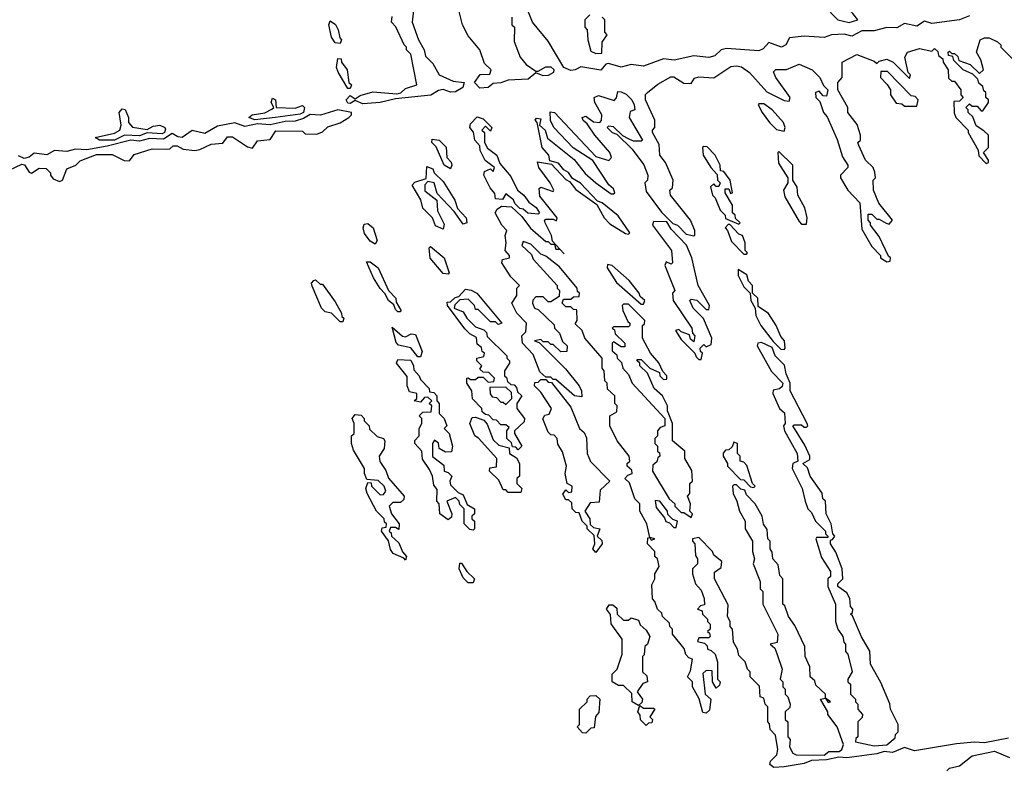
# Model space of a CAD drawing. Extents: x 2769579 to 2883812, y 684207 to 828660.
# Tile 324 of 505: x 2835877 to 2839804, y 754116 to 757105. Entities that reach past the tile are written whole.
import ezdxf

# ---------------------------------------------------------------- set-up
doc = ezdxf.new("R2010")
doc.units = 0

msp = doc.modelspace()

# ---------------------------------------------------------------- linework, layer by layer
at = {"layer": '0CON02XD'}
for points in [[(2839185, 757094), (2839220, 757105), (2839199.3, 757129.3), (2839155, 757170), (2839128.3, 757208.3), (2839115, 757210), (2839105, 757220), (2839081.7, 757221.7), (2839080, 757235), (2839058.3, 757258.3), (2839041.7, 757258.3), (2839040, 757245), (2839050, 757215), (2839095, 757170), (2839111.7, 757131.7), (2839140, 757105), (2839185, 757094)], [(2839665, 757120.6), (2839625, 757104.4), (2839515, 757090), (2839485, 757098.8), (2839455, 757079.4), (2839405, 757089.2), (2839375, 757073.1), (2839335, 757074.3), (2839285, 757060.4), (2839235, 757060.8), (2839195, 757039.5), (2839165, 757047.5), (2839115, 757044.2), (2839085, 757034.4), (2839005, 757038.8), (2838946.7, 757033.3), (2838932, 757005), (2838915, 756995.7), (2838865, 757014), (2838841.5, 756988.5), (2838825, 756981.4), (2838695, 756990.8), (2838675, 756984.2), (2838648.9, 756961.1), (2838625.5, 756954.5), (2838565, 756961.4), (2838486.8, 756943.2), (2838445, 756949.2), (2838365, 756920), (2838315, 756926.7), (2838276.1, 756916.1), (2838225, 756930), (2838215, 756927.5), (2838195, 756903.8), (2838115, 756917.5), (2838092.5, 756905), (2838075, 756902.9), (2838046.7, 756915), (2837985, 757020), (2837922.5, 757095), (2837870, 757225)], [(2837450, 757165), (2837442.5, 757095), (2837467.5, 757025), (2837490, 756985), (2837495, 756960), (2837525, 756930), (2837550, 756885), (2837605, 756860), (2837650, 756855), (2837644, 756835), (2837615, 756817.1), (2837595, 756815.8), (2837565, 756826.2), (2837547, 756823), (2837516.3, 756803.7), (2837375, 756790), (2837315, 756774.6), (2837245, 756770)], [(2837712.1, 756832.1), (2837690, 756855), (2837713.3, 756886.7), (2837751.7, 756888.3), (2837757.5, 756905), (2837730, 756930), (2837712.5, 756985), (2837665, 757040), (2837642.5, 757085), (2837620, 757175)], [(2838150, 757125), (2838130, 757105), (2838130, 757075), (2838140, 757065), (2838142.5, 757025), (2838155, 756980), (2838175, 756970), (2838198.3, 756971.7), (2838200, 757015), (2838220, 757045), (2838210, 757055), (2838210, 757105), (2838200, 757115)], [(2837155, 757010), (2837135, 757012.5), (2837120, 757035), (2837110, 757085), (2837115, 757100), (2837136.4, 757086.4), (2837147.5, 757065), (2837153, 757033), (2837160, 757025), (2837155, 757010)], [(2837245, 756770), (2837215, 756783.3), (2837195, 756770.8), (2837185, 756772), (2837178.8, 756785), (2837195, 756802.5), (2837215, 756790), (2837235, 756802.5), (2837285, 756816.7), (2837380.7, 756809.3), (2837396.2, 756813.8), (2837415, 756830), (2837460, 756845), (2837437, 756967), (2837420, 756985), (2837420, 756995), (2837410, 757005), (2837377, 757077), (2837360, 757095), (2837361.7, 757118.3)], [(2837840, 757115), (2837840, 757085), (2837850, 757075), (2837848.3, 757018.3), (2837872.5, 756955), (2837897, 756927), (2837935, 756900), (2837945, 756900), (2837975, 756917.5), (2837995, 756917.5), (2838006.7, 756906.7), (2838006, 756895), (2837985, 756882.5), (2837965, 756881.2), (2837935, 756892.5), (2837905, 756868), (2837825, 756864.2), (2837795, 756853.3), (2837765, 756850.8), (2837745, 756834.4), (2837712.1, 756832.1)], [(2839721.7, 756661.7), (2839691.7, 756681.7), (2839678.3, 756718.3), (2839660, 756735), (2839660, 756745), (2839650, 756755), (2839665, 756770), (2839675, 756760), (2839695, 756760), (2839711.7, 756741.7), (2839718.3, 756741.7), (2839740, 756775), (2839740, 756785), (2839730, 756795), (2839730, 756815), (2839721.7, 756821.7), (2839718.3, 756838.3), (2839701.7, 756851.7), (2839698.3, 756868.3), (2839678.3, 756888.3), (2839640, 756905), (2839601.7, 756941.7), (2839598.3, 756958.3), (2839581.7, 756961.7), (2839580, 756975), (2839585, 756980), (2839595, 756970), (2839605, 756970), (2839618.3, 756958.3), (2839621.7, 756941.7), (2839667, 756927), (2839705, 756890), (2839720, 756905), (2839710, 756945), (2839692.5, 756975), (2839707.5, 757025), (2839725, 757033.3), (2839743, 757033), (2839777, 757017), (2839790, 757005), (2839790, 756995), (2839898.3, 756888.3)], [(2839094.2, 754154.2), (2839035, 754151.2), (2839005, 754139.2), (2838925, 754125.7), (2838885, 754123.3), (2838868.8, 754135), (2838871.7, 754148.3), (2838897, 754173), (2838900, 754195), (2838891.7, 754251.7), (2838870, 754275), (2838867, 754297), (2838860, 754305), (2838860, 754365), (2838850, 754375), (2838845, 754400), (2838830, 754405), (2838827, 754447), (2838790, 754485), (2838790, 754505), (2838780, 754515), (2838770, 754545), (2838745, 754570), (2838740, 754595), (2838723, 754623), (2838720, 754675), (2838710, 754685), (2838710, 754705), (2838700, 754725), (2838701.7, 754771.7), (2838647.5, 754875), (2838648.3, 754901.7), (2838675, 754920), (2838677.5, 754945), (2838645, 754970), (2838640, 754985), (2838585, 755040), (2838560, 755035), (2838560, 755025), (2838570, 755015), (2838571.7, 754968.3), (2838580, 754955), (2838580, 754935), (2838560, 754915), (2838560, 754895), (2838572.5, 754855), (2838595, 754830), (2838607, 754797), (2838608.3, 754771.7), (2838591.7, 754768.3), (2838580, 754755), (2838598.3, 754748.3), (2838600, 754735), (2838620, 754715), (2838620, 754705), (2838630, 754695), (2838630, 754675), (2838620, 754665), (2838628.3, 754658.3), (2838630, 754645), (2838625, 754640), (2838585, 754640), (2838580, 754625), (2838608.3, 754618.3), (2838618.3, 754608.3), (2838620, 754595), (2838635, 754590), (2838650, 754575), (2838660, 754545), (2838660, 754475), (2838670, 754465), (2838668.3, 754451.7), (2838655, 754440), (2838640, 754465), (2838638.3, 754508.3), (2838615, 754510), (2838601.7, 754498.3), (2838610, 754415), (2838632.5, 754395), (2838628.3, 754351.7), (2838615, 754340), (2838601.7, 754341.7), (2838587, 754397), (2838560, 754445), (2838560, 754465), (2838540, 754485), (2838551.7, 754508.3), (2838560, 754555), (2838545, 754560), (2838533, 754573), (2838527, 754597), (2838480, 754655), (2838480, 754675), (2838470, 754685), (2838468.3, 754698.3), (2838440, 754725), (2838438.3, 754738.3), (2838420, 754755), (2838410, 754785), (2838400, 754795), (2838398.3, 754851.7), (2838410, 754875), (2838410, 754895), (2838427.5, 754925), (2838420, 754955), (2838410, 754965), (2838410, 754985), (2838380, 755015), (2838381.7, 755038.3), (2838390, 755040), (2838395, 755030), (2838410, 755035), (2838390, 755040), (2838377.5, 755095), (2838350, 755145), (2838350, 755175), (2838330, 755195), (2838308.3, 755258.3), (2838290, 755275), (2838301.7, 755288.3), (2838320, 755295), (2838318.3, 755308.3), (2838300, 755325), (2838300, 755335), (2838310, 755345), (2838307.5, 755365), (2838260, 755425), (2838230, 755485), (2838230, 755525), (2838258.3, 755541.7), (2838260, 755565), (2838250, 755575), (2838250, 755605), (2838221.7, 755631.7), (2838220, 755655), (2838210, 755665), (2838207.5, 755705), (2838200, 755715), (2838200, 755755), (2838130, 755835), (2838120, 755865), (2838091.7, 755891.7), (2838100, 755905), (2838098.3, 755948.3), (2838085, 755950), (2838075, 755960), (2838055, 755960), (2838040, 755975), (2838045, 755990), (2838075, 755990), (2838085, 756000), (2838108.3, 756001.7), (2838110, 756015), (2838101.7, 756021.7), (2838100, 756035), (2838029.3, 756119.3), (2837975, 756162.5), (2837955, 756170), (2837915, 756210), (2837885, 756220), (2837880, 756205), (2837918.3, 756168.3), (2837925, 756150), (2838020, 756045), (2838020, 756035), (2838030, 756025), (2838028.3, 756001.7), (2837995, 755980), (2837985, 755980), (2837965, 756000), (2837935, 756000), (2837923, 755987), (2837922.5, 755975), (2837930, 755955), (2837945, 755950), (2838008.3, 755888.3), (2838010, 755875), (2838030, 755855), (2838041.7, 755821.7), (2838060, 755805), (2838058.3, 755781.7), (2838035, 755780), (2838005, 755810), (2837995, 755810), (2837985, 755820), (2837965, 755820), (2837955, 755830), (2837930, 755825), (2837948.3, 755818.3), (2838053, 755713), (2838107.5, 755645), (2838117.5, 755625), (2838118.3, 755601.7), (2838090, 755605), (2838015, 755670), (2838005, 755670), (2837995, 755680), (2837975, 755680), (2837950.7, 755700.7), (2837925, 755770), (2837882.5, 755815), (2837880, 755845), (2837895, 755860), (2837897.5, 755895), (2837860, 755935), (2837840, 755975), (2837860, 756005), (2837860, 756035), (2837870, 756045), (2837835, 756080), (2837800, 756135), (2837801.7, 756148.3), (2837830, 756155), (2837830, 756165), (2837812.5, 756185), (2837817.5, 756215), (2837812.5, 756245), (2837820, 756265), (2837800, 756285), (2837772.5, 756335), (2837780.7, 756349.3), (2837798.3, 756361.7), (2837838.3, 756358.3), (2837880, 756320), (2837913.6, 756273.6), (2837975, 756220), (2837985, 756220), (2837995, 756210), (2838010, 756210), (2838015, 756190), (2838030.7, 756190.6), (2838048.3, 756171.7), (2838030.7, 756190.6), (2838001.7, 756221.7), (2837997.5, 756245), (2837972.5, 756295), (2837970, 756305), (2837975, 756310), (2838005, 756310), (2838017.5, 756302.5), (2838020, 756315), (2837951.7, 756401.7), (2837948.3, 756431.7), (2837955, 756437.5), (2838005, 756420), (2838007.5, 756425), (2837992.5, 756455), (2837947.5, 756515), (2837941.7, 756538.3), (2837998.3, 756528.3), (2838055, 756467.5), (2838070, 756460), (2838095, 756427.5), (2838178.3, 756368.3), (2838207.5, 756315), (2838230.7, 756290.7), (2838293, 756253), (2838305, 756250), (2838310, 756255), (2838263, 756323), (2838200, 756375), (2838181.7, 756381.7), (2838113, 756453), (2838081.7, 756471.7), (2838065.9, 756495.9), (2838046.7, 756506.7), (2838025, 756532.5), (2837991.7, 756541.7), (2837986.7, 756565), (2837960, 756595), (2837940, 756695), (2837932.5, 756705), (2837938.3, 756711.7), (2837955, 756710), (2837950, 756685), (2837972.5, 756665), (2837982, 756632), (2838088, 756548), (2838132.3, 756492.3), (2838174.1, 756454.1), (2838235, 756410), (2838245, 756410), (2838250, 756415), (2838245, 756430), (2838227, 756447), (2838163, 756543), (2838083.6, 756593.6), (2838007.5, 756675), (2837993.6, 756703.6), (2837993, 756737), (2838010, 756735), (2838175, 756560), (2838227, 756543), (2838236.7, 756555), (2838230, 756575), (2838170, 756645), (2838140, 756690), (2838123.6, 756703.6), (2838120, 756715), (2838135, 756720), (2838165, 756697.5), (2838190, 756695), (2838197.5, 756702.5), (2838198.8, 756725), (2838170, 756775), (2838167.5, 756795), (2838185, 756802.5), (2838247.5, 756782.5), (2838257, 756793), (2838261.7, 756818.3), (2838275, 756817.5), (2838295, 756807.5), (2838317.5, 756785), (2838327.5, 756765), (2838330, 756745), (2838311.7, 756738.3), (2838307.5, 756715), (2838360, 756625), (2838355, 756620), (2838325, 756620), (2838305, 756630), (2838281.7, 756641.7), (2838245, 756677.5), (2838225, 756680), (2838220, 756675), (2838240, 756655), (2838258.3, 756648.3), (2838319.3, 756589.3), (2838366.1, 756526.1), (2838382.5, 756485), (2838380, 756465), (2838370, 756455), (2838375, 756420), (2838437, 756337), (2838481.7, 756291.7), (2838500, 756285), (2838535, 756250), (2838565, 756242.5), (2838570, 756245), (2838570, 756265), (2838552.5, 756305), (2838472.5, 756405), (2838470, 756425), (2838480, 756435), (2838482.5, 756465), (2838452.5, 756535), (2838430, 756565), (2838427, 756607), (2838400, 756655), (2838400, 756665), (2838410, 756675), (2838410, 756705), (2838372.5, 756785), (2838373, 756807), (2838380, 756815), (2838421.7, 756848.3), (2838473, 756877), (2838485, 756877.5), (2838525, 756852.5), (2838555, 756850), (2838568.3, 756871.7), (2838585, 756876.7), (2838645, 756873.3), (2838712.3, 756917.7), (2838735, 756921.2), (2838755, 756916.7), (2838787.5, 756895), (2838857, 756817), (2838925, 756782.5), (2838945, 756780), (2838950, 756795), (2838892.5, 756875), (2838883, 756897), (2838893, 756907), (2838935, 756906.7), (2838985, 756927.5), (2839037.5, 756905), (2839067.5, 756875), (2839083, 756843), (2839100, 756825), (2839095, 756800), (2839081.7, 756801.7), (2839065, 756820), (2839050, 756815), (2839052.5, 756795), (2839068.3, 756778.3), (2839082.5, 756735), (2839097, 756717), (2839137, 756627), (2839158.3, 756558.3), (2839180, 756525), (2839180, 756515), (2839150, 756485), (2839150, 756475), (2839180, 756425), (2839227.5, 756375), (2839235, 756270), (2839275, 756200), (2839310, 756165), (2839310, 756155), (2839335, 756140), (2839348.3, 756141.7), (2839350, 756155), (2839341.7, 756161.7), (2839305, 756240), (2839270, 756285), (2839270, 756295), (2839260, 756305), (2839260, 756330), (2839275, 756330), (2839295, 756310), (2839305, 756310), (2839333, 756293), (2839345, 756290), (2839357.5, 756305), (2839303, 756373), (2839282.5, 756425), (2839280, 756465), (2839290, 756475), (2839287, 756497), (2839280, 756515), (2839250, 756545), (2839223, 756603), (2839220, 756615), (2839230, 756625), (2839230, 756645), (2839217, 756687), (2839180, 756735), (2839180, 756755), (2839140, 756825), (2839140, 756855), (2839157.5, 756875), (2839157.5, 756935), (2839215, 756966.7), (2839285, 756940), (2839295, 756930), (2839305, 756940), (2839335, 756947.5), (2839360, 756935), (2839425, 756870), (2839430, 756885), (2839420, 756895), (2839407.5, 756955), (2839417.5, 756975), (2839465, 756990), (2839515, 756980), (2839525, 756990), (2839538.3, 756978.3), (2839541.7, 756961.7), (2839558.3, 756948.3), (2839560, 756935), (2839580, 756905), (2839581.7, 756871.7), (2839595, 756860), (2839605, 756860), (2839630, 756825), (2839630, 756805), (2839640, 756795), (2839625, 756780), (2839601.7, 756778.3), (2839603, 756733), (2839610, 756715), (2839660, 756665), (2839660, 756655), (2839700, 756585), (2839701.7, 756561.7), (2839731.7, 756531.7), (2839740, 756535), (2839740, 756545), (2839720, 756575), (2839740, 756595), (2839740, 756645), (2839721.7, 756661.7)], [(2837195, 756830), (2837185, 756830), (2837146.4, 756896.4), (2837140, 756915), (2837145, 756950), (2837158.3, 756948.3), (2837160, 756935), (2837183.3, 756905), (2837190, 756855), (2837200, 756845), (2837195, 756830)], [(2839455, 756760), (2839460, 756785), (2839448.3, 756798.3), (2839431.7, 756801.7), (2839338.3, 756898.3), (2839311.7, 756898.3), (2839310, 756875), (2839337, 756847), (2839350, 756825), (2839350, 756805), (2839371.7, 756771.7), (2839395, 756770), (2839405, 756760), (2839455, 756760)], [(2836815, 756705.8), (2836790, 756715), (2836804.3, 756725.7), (2836855, 756733.8), (2836882, 756748), (2836890, 756755), (2836880, 756775), (2836885, 756792.5), (2836896.7, 756785), (2836900, 756755), (2836975, 756752), (2837005, 756762.5), (2837012.5, 756755), (2837008, 756735), (2836995, 756728.6), (2836895, 756714.5), (2836815, 756705.8)], [(2838925, 756660), (2838930, 756675), (2838922.5, 756695), (2838877.5, 756745), (2838845, 756770), (2838825, 756770), (2838822.5, 756765), (2838837.5, 756735), (2838867.5, 756695), (2838895, 756667.5), (2838925, 756660)], [(2835834.7, 756505.3), (2835885, 756529.5), (2835896.5, 756526.5), (2835915, 756497.5), (2835923.6, 756493.6), (2835955, 756512.5), (2835981.7, 756511.7), (2836000, 756495), (2836000, 756485), (2836010.7, 756470.7), (2836035, 756460), (2836047.5, 756465), (2836065, 756510), (2836100, 756525), (2836118.3, 756541.7), (2836183, 756567), (2836245, 756567.5), (2836293, 756543), (2836315, 756542.5), (2836333, 756567), (2836405, 756590), (2836461.7, 756588.3), (2836475, 756590), (2836488.3, 756601.7), (2836505, 756602.5), (2836528.3, 756588.3), (2836575, 756583.3), (2836595, 756587.5), (2836640.7, 756609.3), (2836687, 756613), (2836705, 756637.5), (2836725, 756637.5), (2836785, 756597.5), (2836805, 756592.5), (2836825, 756622.5), (2836875, 756627.5), (2836898.3, 756661.7), (2837005, 756660), (2837015, 756650), (2837061.7, 756648.3), (2837085, 756657.5), (2837105, 756677.5), (2837155, 756693.3), (2837190, 756715), (2837200, 756725), (2837200, 756735), (2837145, 756745.8), (2837076.1, 756723.9), (2837035, 756727.5), (2837008.9, 756711.1), (2836975, 756700), (2836935, 756699.2), (2836875, 756685.7), (2836825, 756690.4), (2836775, 756678.8), (2836735, 756694), (2836665, 756680), (2836615, 756651.4), (2836565, 756663.8), (2836525, 756635.6), (2836507.8, 756637.8), (2836485, 756650.8), (2836450.8, 756629.2), (2836395, 756630.6), (2836355, 756620.8), (2836320, 756625), (2836225, 756601.2), (2836145, 756585.6), (2836098.8, 756588.8), (2836065, 756580), (2836015, 756584), (2835985, 756566.7), (2835935, 756572.9), (2835915, 756556.4), (2835895, 756551.1), (2835872.3, 756562.3)], [(2836194.4, 756624.4), (2836177.5, 756635), (2836255, 756652), (2836276, 756664), (2836281.2, 756685), (2836273.3, 756735), (2836285, 756750), (2836297, 756747), (2836310, 756715), (2836310, 756695), (2836326.4, 756676.4), (2836385, 756666.7), (2836409.2, 756680.8), (2836435, 756684.3), (2836455.5, 756675.5), (2836457.9, 756667.9), (2836454, 756655), (2836445, 756650), (2836385, 756654.3), (2836355, 756641.5), (2836295, 756644.4), (2836255, 756624.5), (2836194.4, 756624.4)], [(2837945, 756330), (2837903, 756333), (2837885, 756350), (2837871.7, 756351.7), (2837851.7, 756371.7), (2837846.4, 756386.4), (2837815, 756410), (2837801.7, 756388.3), (2837775, 756390), (2837771.7, 756411.7), (2837752.5, 756435), (2837727.5, 756485), (2837730, 756500), (2837755, 756510), (2837765, 756500), (2837770, 756515), (2837733, 756543), (2837713, 756583), (2837711.7, 756601.7), (2837692.5, 756625), (2837687, 756657), (2837672.5, 756675), (2837675, 756690), (2837701.7, 756718.3), (2837725, 756710), (2837760, 756675), (2837755, 756660), (2837735, 756680), (2837720, 756665), (2837730, 756655), (2837730, 756615), (2837743, 756593), (2837780, 756565), (2837791.7, 756531.7), (2837835, 756480), (2837862.5, 756425), (2837887.5, 756405), (2837907, 756377), (2837936.4, 756356.4), (2837950, 756335), (2837945, 756330)], [(2837595, 756510), (2837570, 756525), (2837538.3, 756598.3), (2837520, 756615), (2837521.7, 756628.3), (2837550, 756625), (2837577, 756597), (2837580, 756555), (2837597, 756537), (2837600, 756525), (2837595, 756510)], [(2838745, 756290), (2838750, 756295), (2838731.7, 756311.7), (2838730, 756325), (2838720, 756335), (2838720, 756365), (2838690, 756415), (2838690, 756430), (2838705, 756430), (2838711.7, 756411.7), (2838720, 756415), (2838710, 756465), (2838685, 756500), (2838671.7, 756501.7), (2838670, 756525), (2838650, 756565), (2838618.3, 756598.3), (2838605, 756600), (2838600, 756595), (2838602.5, 756565), (2838632.5, 756515), (2838658.3, 756488.3), (2838660, 756465), (2838670, 756455), (2838665, 756440), (2838655, 756440), (2838645, 756450), (2838631.7, 756438.3), (2838640, 756405), (2838650, 756395), (2838670, 756345), (2838690, 756325), (2838691.7, 756311.7), (2838745, 756290)], [(2839015, 756290), (2839017.5, 756315), (2839007.5, 756355), (2838980, 756405), (2838977, 756437), (2838960, 756465), (2838960, 756525), (2838905, 756580), (2838900, 756575), (2838903, 756533), (2838940, 756475), (2838940, 756455), (2838922.5, 756425), (2838928.3, 756398.3), (2838985, 756300), (2838995, 756290), (2839015, 756290)], [(2837565, 756270), (2837535, 756282.5), (2837522.5, 756315), (2837483.9, 756353.9), (2837476.7, 756386.7), (2837442.5, 756445), (2837453, 756457), (2837498.3, 756471.7), (2837500, 756520), (2837525, 756510), (2837530, 756495), (2837565, 756460), (2837612.5, 756385), (2837622.5, 756352.5), (2837657.5, 756315), (2837660, 756295), (2837645, 756290), (2837610, 756340), (2837541.7, 756411.7), (2837530, 756455), (2837505, 756460), (2837493, 756447), (2837493, 756423), (2837540, 756385), (2837543, 756343), (2837569.3, 756289.3), (2837565, 756270)], [(2838595, 755750), (2838600, 755775), (2838591.7, 755781.7), (2838590, 755795), (2838605, 755810), (2838615, 755800), (2838635, 755810), (2838637.5, 755835), (2838603.6, 755913.6), (2838562.5, 755955), (2838550, 755985), (2838555, 755990), (2838577, 755987), (2838615, 755950), (2838625, 755950), (2838627.5, 755965), (2838582.5, 756045), (2838557.5, 756155), (2838536.2, 756206.2), (2838475, 756270), (2838458.3, 756298.3), (2838405, 756300), (2838400, 756285), (2838476.7, 756185), (2838480, 756135), (2838475, 756130), (2838455, 756140), (2838450, 756125), (2838490, 756025), (2838480, 756015), (2838482.5, 755985), (2838557.5, 755875), (2838560, 755855), (2838570, 755845), (2838565, 755820), (2838551.7, 755831.7), (2838548.3, 755848.3), (2838515, 755860), (2838505, 755870), (2838492.5, 755865), (2838515, 755830), (2838570, 755775), (2838575, 755760), (2838585, 755750), (2838595, 755750)], [(2837295, 756210), (2837275, 756222.5), (2837252.3, 756252.3), (2837246.7, 756275), (2837250, 756290), (2837265, 756292.5), (2837286.2, 756275), (2837302.5, 756225), (2837295, 756210)], [(2838775, 756170), (2838780, 756175), (2838770, 756185), (2838770, 756215), (2838760, 756245), (2838745, 756250), (2838708.3, 756288.3), (2838701.7, 756288.3), (2838690, 756275), (2838700, 756265), (2838715, 756220), (2838765, 756170), (2838775, 756170)], [(2837585, 756090), (2837565, 756092.5), (2837513.9, 756153.9), (2837510, 756195), (2837515, 756200), (2837570, 756155), (2837590, 756095), (2837585, 756090)], [(2837395, 755940), (2837385, 755940), (2837375, 755950), (2837368.3, 755968.3), (2837347.5, 755985), (2837333.6, 756013.6), (2837315, 756032.5), (2837287.5, 756075), (2837260, 756140), (2837275, 756140), (2837306.1, 756116.1), (2837347.5, 756025), (2837376.7, 755995), (2837378.3, 755978.3), (2837397, 755947), (2837395, 755940)], [(2838365, 755970), (2838370, 755985), (2838351.7, 756001.7), (2838347.5, 756015), (2838307.5, 756065), (2838240, 756125), (2838221.7, 756128.3), (2838220, 756115), (2838257, 756057), (2838355, 755970), (2838365, 755970)], [(2838925, 755790), (2838930, 755795), (2838926.7, 755825), (2838911.7, 755841.7), (2838893.3, 755885), (2838863, 755933), (2838821.7, 755961.7), (2838820, 755995), (2838800, 756015), (2838800, 756045), (2838783, 756063), (2838777, 756087), (2838741.7, 756108.3), (2838742.5, 756085), (2838765, 756040), (2838790, 756015), (2838792.5, 755985), (2838810, 755955), (2838812.5, 755925), (2838832.5, 755885), (2838881.7, 755821.7), (2838911.7, 755791.7), (2838925, 755790)], [(2837165, 755900), (2837155, 755900), (2837120, 755935), (2837095, 755940), (2837080, 755955), (2837043, 756043), (2837040, 756055), (2837050, 756065), (2837057, 756067), (2837075, 756050), (2837085, 756050), (2837135, 755980), (2837160, 755935), (2837161.7, 755921.7), (2837170, 755915), (2837165, 755900)], [(2837865, 755390), (2837855, 755400), (2837841.7, 755401.7), (2837838.3, 755418.3), (2837820, 755435), (2837820, 755465), (2837828.3, 755478.3), (2837815, 755490), (2837795, 755490), (2837778.3, 755508.3), (2837765, 755510), (2837748.3, 755528.3), (2837735, 755530), (2837721.7, 755541.7), (2837720, 755555), (2837683, 755593), (2837680, 755625), (2837660, 755655), (2837660, 755675), (2837665, 755677.5), (2837675, 755670), (2837695, 755670), (2837705, 755680), (2837725, 755680), (2837745, 755660), (2837768.3, 755661.7), (2837770, 755675), (2837748.3, 755698.3), (2837725, 755700), (2837711.7, 755711.7), (2837720, 755725), (2837700, 755745), (2837700, 755755), (2837728.3, 755761.7), (2837730, 755775), (2837721.7, 755781.7), (2837718.3, 755798.3), (2837701.7, 755811.7), (2837698.3, 755838.3), (2837671.7, 755851.7), (2837651.7, 755871.7), (2837582.5, 755965), (2837581.7, 755978.3), (2837595, 755980), (2837613, 755997), (2837628.3, 756001.7), (2837655, 756030), (2837677, 756027), (2837700, 756015), (2837800, 755895), (2837785, 755890), (2837775, 755900), (2837755, 755900), (2837705, 755950), (2837695, 755950), (2837690, 755965), (2837665, 755990), (2837631.7, 755988.3), (2837611.7, 755968.3), (2837610, 755955), (2837645, 755940), (2837660, 755915), (2837695, 755880), (2837728.3, 755868.3), (2837738.3, 755858.3), (2837741.7, 755841.7), (2837820, 755765), (2837820, 755755), (2837830, 755745), (2837830, 755735), (2837810, 755705), (2837810, 755685), (2837818.3, 755678.3), (2837821.7, 755661.7), (2837835, 755650), (2837848.3, 755648.3), (2837858.3, 755638.3), (2837861.7, 755621.7), (2837880, 755605), (2837860, 755575), (2837860, 755555), (2837890, 755515), (2837888.3, 755501.7), (2837850, 755465), (2837850, 755455), (2837880, 755405), (2837865, 755390)], [(2838555, 755120), (2838560, 755135), (2838550, 755145), (2838552.5, 755175), (2838540, 755205), (2838550, 755215), (2838550, 755255), (2838560, 755265), (2838557, 755307), (2838530, 755355), (2838530, 755385), (2838480, 755425), (2838480, 755495), (2838460, 755545), (2838460, 755565), (2838440, 755605), (2838407.5, 755635), (2838380, 755695), (2838350, 755725), (2838350, 755735), (2838340, 755745), (2838340, 755750), (2838355, 755750), (2838390, 755715), (2838428.3, 755698.3), (2838430, 755685), (2838445, 755670), (2838458.3, 755671.7), (2838457.5, 755685), (2838441.7, 755701.7), (2838426.1, 755736.1), (2838392.5, 755775), (2838360, 755835), (2838360, 755885), (2838368.3, 755891.7), (2838370, 755905), (2838305, 755970), (2838285, 755970), (2838280, 755965), (2838282.5, 755945), (2838301.7, 755901.7), (2838310, 755895), (2838310, 755885), (2838305, 755880), (2838245, 755880), (2838240, 755875), (2838248.3, 755868.3), (2838251.7, 755851.7), (2838290, 755815), (2838290, 755800), (2838275, 755800), (2838245, 755820), (2838240, 755815), (2838240, 755785), (2838258.3, 755768.3), (2838260, 755755), (2838277.5, 755737.5), (2838282.5, 755715), (2838305, 755690), (2838320, 755655), (2838450, 755515), (2838450, 755485), (2838431.7, 755478.3), (2838420, 755465), (2838420, 755445), (2838410, 755435), (2838410, 755415), (2838420, 755405), (2838420, 755385), (2838428.3, 755378.3), (2838430, 755365), (2838421.7, 755358.3), (2838418.3, 755341.7), (2838401.7, 755328.3), (2838400, 755305), (2838467.5, 755195), (2838490, 755175), (2838490, 755165), (2838515, 755140), (2838525, 755140), (2838555, 755120)], [(2837475, 755760), (2837465, 755760), (2837437, 755797), (2837387, 755807), (2837378.3, 755818.3), (2837361.7, 755878.3), (2837403, 755843), (2837415, 755840), (2837438.3, 755851.7), (2837455, 755850), (2837481.7, 755781.7), (2837475, 755760)], [(2839285, 754208.8), (2839335, 754213.3), (2839368.3, 754241.7), (2839370, 754255), (2839380, 754265), (2839380, 754295), (2839350, 754355), (2839347, 754377), (2839311.7, 754461.7), (2839270, 754535), (2839267, 754587), (2839233.8, 754643.8), (2839198.3, 754728.3), (2839190, 754735), (2839198.3, 754741.7), (2839200, 754755), (2839190, 754765), (2839187, 754797), (2839175, 754820), (2839140, 754845), (2839140, 754855), (2839160, 754875), (2839157.5, 754915), (2839131.7, 754981.7), (2839110, 755015), (2839110, 755030), (2839118.3, 755031.7), (2839127.5, 755045), (2839120, 755055), (2839112.5, 755095), (2839092.5, 755135), (2839090, 755185), (2839080, 755195), (2839077, 755217), (2839030, 755285), (2839018.3, 755318.3), (2839000, 755335), (2839028.3, 755351.7), (2839027.5, 755365), (2839008.3, 755408.3), (2838960, 755485), (2838965, 755490), (2838995, 755490), (2839005, 755480), (2839015, 755480), (2839020, 755485), (2839017.5, 755495), (2838950, 755625), (2838950, 755655), (2838933, 755693), (2838927, 755727), (2838890, 755765), (2838878.3, 755798.3), (2838835, 755817.5), (2838820, 755815), (2838817.5, 755805), (2838875, 755702.5), (2838920, 755655), (2838918.3, 755641.7), (2838907, 755633), (2838881.7, 755628.3), (2838880, 755615), (2838907.5, 755555), (2838927, 755537), (2838930, 755495), (2838922.5, 755485), (2838927.5, 755465), (2838977.5, 755375), (2838980, 755345), (2838960, 755335), (2838957.5, 755315), (2838997.5, 755235), (2839010, 755185), (2839020, 755155), (2839035, 755140), (2839050, 755105), (2839090, 755065), (2839090, 755055), (2839100, 755045), (2839100, 755040), (2839055, 755040), (2839052.5, 755035), (2839075, 754960), (2839110, 754905), (2839110, 754885), (2839100, 754875), (2839100, 754845), (2839130, 754775), (2839130, 754705), (2839140, 754675), (2839160, 754645), (2839163, 754623), (2839170, 754615), (2839170, 754585), (2839180, 754575), (2839197.5, 754505), (2839180, 754475), (2839180, 754465), (2839190, 754455), (2839190, 754415), (2839210, 754395), (2839210, 754385), (2839220, 754375), (2839220, 754355), (2839237.5, 754335), (2839237, 754323), (2839220, 754305), (2839220, 754245), (2839211.7, 754238.3), (2839210, 754225), (2839285, 754208.8)], [(2837685, 755070), (2837671.7, 755071.7), (2837650, 755095), (2837650, 755155), (2837631.7, 755171.7), (2837630, 755185), (2837615, 755200), (2837580, 755185), (2837600, 755135), (2837598.3, 755121.7), (2837585, 755110), (2837552.5, 755135), (2837550, 755175), (2837540, 755185), (2837541.7, 755231.7), (2837528.3, 755248.3), (2837522.5, 755285), (2837510.7, 755310.7), (2837483, 755353), (2837480, 755385), (2837452.5, 755415), (2837453, 755427), (2837470, 755445), (2837470, 755475), (2837480, 755495), (2837480, 755515), (2837470, 755525), (2837485, 755540), (2837518.3, 755541.7), (2837520, 755565), (2837510, 755575), (2837520, 755585), (2837505, 755600), (2837491.7, 755598.3), (2837475, 755580), (2837450, 755585), (2837460, 755595), (2837460, 755615), (2837431.7, 755621.7), (2837422.5, 755645), (2837421.7, 755681.7), (2837380, 755735), (2837385, 755750), (2837436.7, 755746.7), (2837447.5, 755725), (2837448.3, 755708.3), (2837470, 755685), (2837475, 755670), (2837510, 755635), (2837511.7, 755621.7), (2837528.3, 755618.3), (2837540, 755605), (2837540, 755585), (2837550, 755575), (2837550, 755535), (2837570, 755515), (2837580, 755485), (2837570, 755475), (2837590, 755455), (2837602.5, 755405), (2837598.3, 755381.7), (2837575, 755380), (2837550, 755395), (2837547, 755417), (2837531.7, 755428.3), (2837522.5, 755415), (2837523, 755363), (2837568.3, 755328.3), (2837570, 755305), (2837585, 755300), (2837600, 755285), (2837592.5, 755265), (2837595, 755250), (2837625, 755220), (2837645, 755210), (2837661.7, 755171.7), (2837690, 755155), (2837690, 755135), (2837680, 755125), (2837680, 755115), (2837690, 755105), (2837690, 755075), (2837685, 755070)], [(2838175, 754980), (2838162.5, 754995), (2838170, 755015), (2838168.3, 755048.3), (2838140, 755075), (2838140, 755085), (2838120, 755105), (2838108.3, 755138.3), (2838095, 755140), (2838080, 755155), (2838078.3, 755178.3), (2838065, 755190), (2838055, 755190), (2838043, 755213), (2838055, 755230), (2838065, 755220), (2838078.3, 755221.7), (2838080, 755245), (2838060, 755255), (2838052.5, 755295), (2838057.5, 755325), (2838041.7, 755381.7), (2838023, 755413), (2838020, 755435), (2838008.3, 755448.3), (2837995, 755450), (2837985, 755460), (2837963, 755513), (2837971.7, 755528.3), (2837988.3, 755531.7), (2837997.5, 755555), (2837955, 755620), (2837930, 755645), (2837931.7, 755658.3), (2837945, 755660), (2837955, 755670), (2837975, 755670), (2837985, 755660), (2837998.3, 755658.3), (2838075, 755560), (2838110, 755475), (2838128.3, 755458.3), (2838137, 755437), (2838140, 755375), (2838153, 755343), (2838230, 755265), (2838191.7, 755228.3), (2838188.3, 755181.7), (2838151.7, 755178.3), (2838130, 755145), (2838150, 755115), (2838151.7, 755091.7), (2838165, 755080), (2838190, 755075), (2838180, 755045), (2838198.3, 755028.3), (2838200, 755015), (2838175, 754980)], [(2837815, 755570), (2837840, 755595), (2837838.3, 755618.3), (2837815, 755640), (2837751.7, 755638.3), (2837753, 755613), (2837761.7, 755601.7), (2837778.3, 755598.3), (2837795, 755580), (2837805, 755580), (2837815, 755570)], [(2837415, 754950), (2837408.3, 754958.3), (2837366.4, 754976.4), (2837355, 754992.5), (2837347, 755027), (2837320, 755065), (2837321.7, 755078.3), (2837338.3, 755081.7), (2837340, 755095), (2837331.7, 755101.7), (2837330, 755115), (2837300, 755145), (2837262.5, 755215), (2837257.5, 755235), (2837265, 755260), (2837278.3, 755258.3), (2837280, 755245), (2837315, 755210), (2837328.3, 755211.7), (2837337.5, 755225), (2837330, 755245), (2837307, 755267), (2837261.7, 755271.7), (2837252.5, 755295), (2837252.5, 755315), (2837208.3, 755388.3), (2837200, 755415), (2837200, 755445), (2837210, 755455), (2837210, 755495), (2837202.5, 755515), (2837215, 755530), (2837238.3, 755528.3), (2837250, 755515), (2837250, 755505), (2837270, 755485), (2837271.7, 755471.7), (2837303, 755443), (2837327.5, 755435), (2837332.5, 755425), (2837330, 755395), (2837310, 755365), (2837313, 755343), (2837337, 755307), (2837347, 755277), (2837410, 755205), (2837408.3, 755191.7), (2837395, 755180), (2837365, 755180), (2837350, 755165), (2837360, 755135), (2837390, 755095), (2837388.3, 755071.7), (2837375, 755080), (2837355, 755080), (2837350, 755065), (2837358.3, 755058.3), (2837360, 755045), (2837388.8, 755018.8), (2837403, 754983), (2837420, 754965), (2837415, 754950)], [(2837875, 755220), (2837825, 755220), (2837815, 755230), (2837805, 755230), (2837788.3, 755268.3), (2837750, 755305), (2837751.7, 755318.3), (2837778.3, 755321.7), (2837780, 755355), (2837706.4, 755436.4), (2837692.5, 755445), (2837672.5, 755495), (2837681.7, 755518.3), (2837695, 755520), (2837728.3, 755508.3), (2837741.7, 755491.7), (2837765, 755430), (2837788.3, 755408.3), (2837828.3, 755398.3), (2837830, 755375), (2837858.3, 755358.3), (2837870, 755335), (2837870, 755285), (2837860, 755275), (2837860, 755255), (2837880, 755235), (2837875, 755220)], [(2838805, 755240), (2838810, 755245), (2838800, 755255), (2838777, 755327), (2838765, 755340), (2838750, 755345), (2838750, 755365), (2838740, 755375), (2838740, 755415), (2838725, 755420), (2838718.3, 755401.7), (2838705, 755390), (2838691.7, 755388.3), (2838683, 755377), (2838682.5, 755365), (2838700, 755335), (2838700, 755325), (2838751.7, 755271.7), (2838765, 755270), (2838791.7, 755241.7), (2838805, 755240)], [(2839085, 754172.5), (2839103.6, 754186.4), (2839145, 754186.7), (2839156.2, 754195), (2839162.5, 754215), (2839137.5, 754285), (2839100, 754335), (2839100, 754345), (2839070, 754395), (2839090, 754400), (2839101.7, 754381.7), (2839110, 754385), (2839090, 754400), (2839090, 754415), (2839051.7, 754451.7), (2839048.3, 754468.3), (2839030, 754485), (2839027.5, 754525), (2839010, 754565), (2839007.5, 754605), (2838968.8, 754688.8), (2838942.5, 754725), (2838928.3, 754768.3), (2838920, 754775), (2838920, 754875), (2838908.3, 754888.3), (2838901.7, 754931.7), (2838880, 754955), (2838878.3, 754981.7), (2838870, 754995), (2838870, 755025), (2838860, 755035), (2838858.3, 755071.7), (2838843, 755093), (2838837.5, 755125), (2838810, 755175), (2838775, 755210), (2838768.3, 755228.3), (2838753, 755233), (2838735, 755250), (2838725, 755250), (2838720, 755245), (2838722.5, 755215), (2838737.5, 755185), (2838747.5, 755145), (2838770, 755105), (2838770, 755075), (2838800, 755025), (2838800, 754985), (2838807.5, 754955), (2838802.5, 754935), (2838830, 754865), (2838830, 754835), (2838840, 754825), (2838840, 754775), (2838900, 754655), (2838898.3, 754621.7), (2838870, 754615), (2838888.3, 754598.3), (2838897, 754577), (2838917.5, 754515), (2838910, 754475), (2838920, 754465), (2838920, 754445), (2838930, 754435), (2838930, 754415), (2838940, 754405), (2838950, 754375), (2838948.3, 754361.7), (2838930, 754345), (2838930, 754315), (2838940, 754305), (2838940, 754245), (2838950, 754235), (2838947.5, 754205), (2838960.7, 754180.7), (2838973.9, 754173.9), (2839085, 754172.5)], [(2838495, 755080), (2838500, 755105), (2838481.7, 755111.7), (2838461.7, 755131.7), (2838460, 755145), (2838430, 755185), (2838411.7, 755188.3), (2838415, 755160), (2838448.3, 755118.3), (2838453.6, 755103.6), (2838468.3, 755098.3), (2838485, 755080), (2838495, 755080)], [(2837685, 754860), (2837665, 754860), (2837645, 754880), (2837630, 754915), (2837631.7, 754938.3), (2837638.3, 754938.3), (2837660, 754905), (2837690, 754875), (2837685, 754860)], [(2838345, 754370), (2838320, 754385), (2838318.3, 754418.3), (2838285, 754450), (2838265, 754450), (2838240, 754465), (2838240, 754495), (2838260, 754515), (2838280, 754575), (2838280, 754635), (2838236.1, 754696.1), (2838232.5, 754732.5), (2838217.5, 754755), (2838228.3, 754771.7), (2838241.7, 754771.7), (2838258.3, 754758.3), (2838260, 754735), (2838285, 754710), (2838305, 754710), (2838315, 754720), (2838345, 754710), (2838351.7, 754691.7), (2838375, 754670), (2838390, 754645), (2838380, 754615), (2838370, 754605), (2838367.5, 754572.5), (2838360, 754565), (2838360, 754505), (2838378.3, 754488.3), (2838380, 754465), (2838361.7, 754458.3), (2838340, 754425), (2838360, 754395), (2838358.3, 754381.7), (2838345, 754370)], [(2838135, 754260), (2838121.7, 754261.7), (2838100, 754285), (2838110, 754295), (2838110, 754355), (2838140, 754385), (2838140, 754395), (2838151.7, 754408.3), (2838175, 754410), (2838190, 754395), (2838187, 754343), (2838173, 754327), (2838168.3, 754281.7), (2838155, 754280), (2838135, 754260)], [(2838375, 754290), (2838353, 754313), (2838351.7, 754331.7), (2838342.5, 754345), (2838350, 754370), (2838365, 754360), (2838405, 754360), (2838410, 754355), (2838390, 754325), (2838400, 754315), (2838398.3, 754301.7), (2838385, 754300), (2838375, 754290)], [(2839820.3, 754239.7), (2839725, 754222), (2839685, 754224.3), (2839613.2, 754216.8), (2839445, 754190), (2839405, 754202.5), (2839357.2, 754182.8), (2839325, 754186.2), (2839295, 754177.5), (2839175, 754162.2), (2839144.1, 754164.1), (2839094.2, 754154.2)], [(2839575, 754110), (2839585, 754120), (2839625, 754130), (2839675, 754170), (2839765, 754187.5), (2839825, 754162.5)]]:
    msp.add_lwpolyline(points, dxfattribs=at)

doc.saveas('drawing.dxf')
